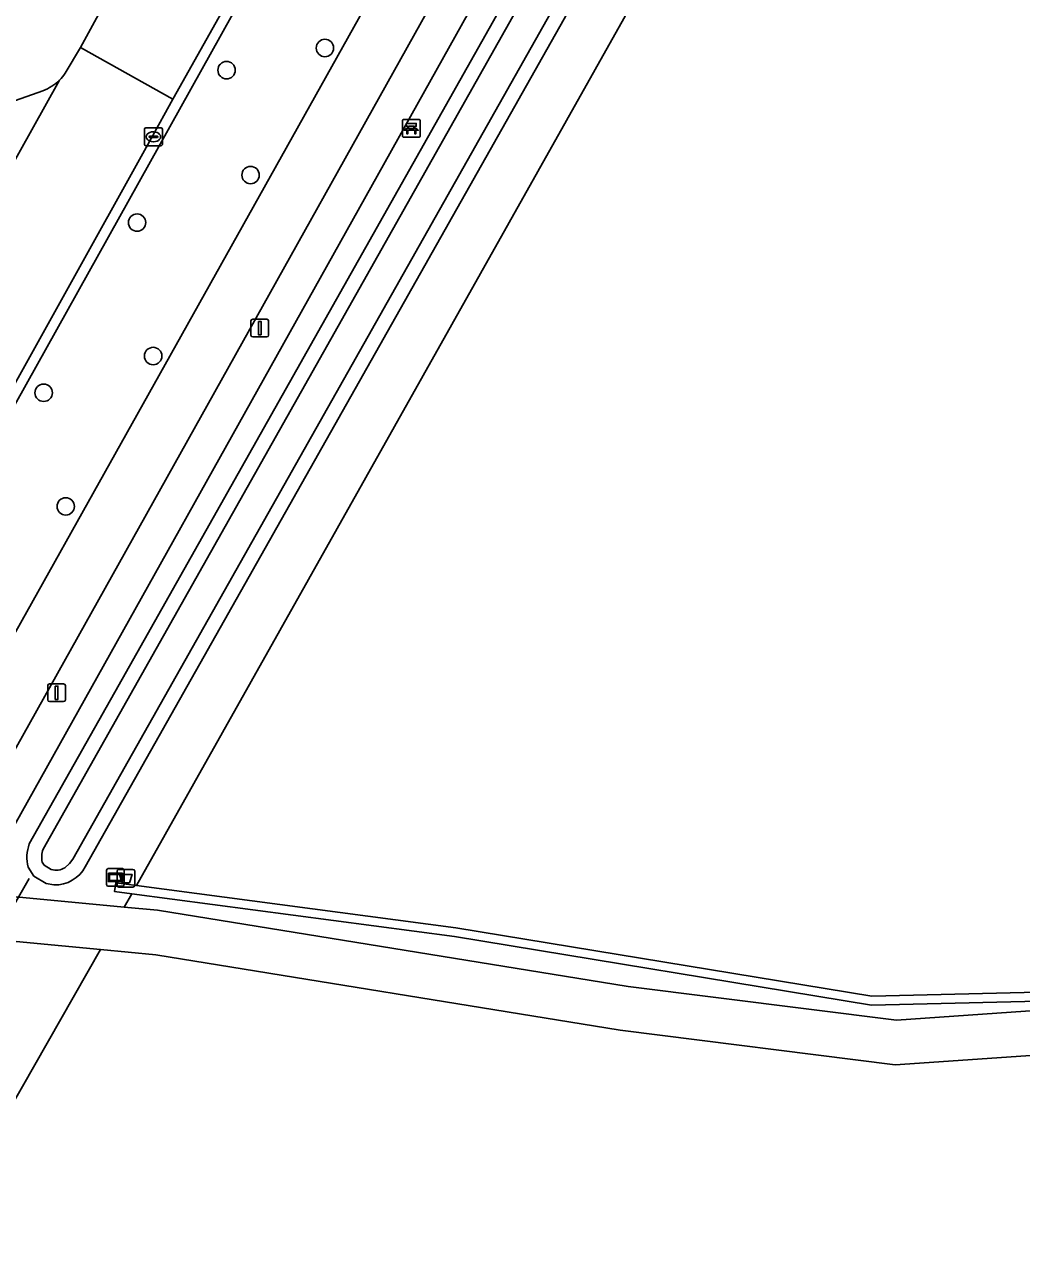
# Model space of a CAD drawing. Extents: x 162184 to 163154, y 385507 to 386516.
# Drawn here: x 162746.1 to 162802.1, y 385817.6 to 385886.4 of the extents above; entities that cross this region are included whole.
import ezdxf

# ---------------------------------------------------------------- set-up
doc = ezdxf.new("R2010")
doc.units = 0
for name, color, linetype in [('IMGEO_Afvalbak', 7, 'Continuous'), ('IMGEO_Bank', 7, 'Continuous'), ('IMGEO_Berm_groen', 7, 'Continuous'), ('IMGEO_Boom', 7, 'Continuous'), ('IMGEO_Duiker', 7, 'Continuous'), ('IMGEO_Fietspad_gesloten', 7, 'Continuous'), ('IMGEO_Grasland_overig', 7, 'Continuous'), ('IMGEO_Groenvoorziening', 7, 'Continuous'), ('IMGEO_Haag', 7, 'Continuous'), ('IMGEO_Informatiebord', 7, 'Continuous'), ('IMGEO_Kolk', 7, 'Continuous'), ('IMGEO_Lichtmast', 7, 'Continuous'), ('IMGEO_Loofbos', 7, 'Continuous'), ('IMGEO_Oever', 7, 'Continuous'), ('IMGEO_Parkeervlak_gesloten', 7, 'Continuous'), ('IMGEO_Rijbaan_lokaal_gesloten', 7, 'Continuous'), ('IMGEO_Rijbaan_lokaal_open', 7, 'Continuous'), ('IMGEO_Voetpad_open', 7, 'Continuous'), ('IMGEO_Waterloop', 7, 'Continuous')]:
    doc.layers.add(name, color=color, linetype=linetype)

msp = doc.modelspace()

# ---------------------------------------------------------------- linework, layer by layer
at = {"layer": 'IMGEO_Afvalbak'}
for p, q in [((162751.292, 385838.04), (162751.292, 385838.84)), ((162751.292, 385838.84), (162751.292, 385838.04)), ((162751.392, 385838.94), (162752.182, 385838.94)), ((162752.182, 385838.94), (162751.392, 385838.94)), ((162752.282, 385838.84), (162752.282, 385838.04)), ((162752.282, 385838.04), (162752.282, 385838.84)), ((162752.182, 385837.94), (162751.392, 385837.94)), ((162751.392, 385837.94), (162752.182, 385837.94))]:
    msp.add_line(p, q, dxfattribs=at)
msp.add_lwpolyline([(162751.435, 385838.654), (162752.139, 385838.654), (162751.99, 385838.184), (162751.584, 385838.184), (162751.435, 385838.654)], dxfattribs=at)
for centre, start, end in [((162751.392, 385838.84), 90, 180), ((162751.392, 385838.84), 90, 180), ((162752.182, 385838.84), 0, 90), ((162752.182, 385838.84), 360, 90), ((162751.392, 385838.04), 180, 270), ((162751.392, 385838.04), 180, 270), ((162752.182, 385838.04), 270, 0), ((162752.182, 385838.04), 270, 0)]:
    msp.add_arc(centre, 0.1, start, end, dxfattribs=at)
at = {"layer": 'IMGEO_Bank'}
for p, q in [((162767.33, 385880.173), (162767.33, 385881.014)), ((162767.33, 385881.014), (162767.33, 385880.173)), ((162767.405, 385881.098), (162768.246, 385881.098)), ((162768.246, 385881.098), (162767.405, 385881.098)), ((162767.639, 385880.604), (162767.639, 385880.71)), ((162767.683, 385880.71), (162767.683, 385880.604)), ((162767.971, 385880.716), (162767.689, 385880.716)), ((162767.977, 385880.604), (162767.977, 385880.71)), ((162768.021, 385880.71), (162768.021, 385880.604)), ((162768.33, 385881.023), (162768.33, 385880.182)), ((162768.33, 385880.182), (162768.33, 385881.023)), ((162768.255, 385880.098), (162767.414, 385880.098)), ((162767.414, 385880.098), (162768.255, 385880.098)), ((162768.027, 385880.496), (162767.634, 385880.496)), ((162767.689, 385880.598), (162767.971, 385880.598))]:
    msp.add_line(p, q, dxfattribs=at)
for points in [[(162767.633, 385880.716), (162767.547, 385880.716), (162767.547, 385880.877), (162768.11, 385880.877), (162768.11, 385880.716), (162768.027, 385880.716)], [(162767.577, 385880.496), (162767.435, 385880.496), (162767.547, 385880.598), (162767.633, 385880.598)], [(162767.627, 385880.489), (162767.627, 385880.282), (162767.584, 385880.282), (162767.584, 385880.489)], [(162768.027, 385880.598), (162768.11, 385880.598), (162768.222, 385880.496), (162768.083, 385880.496)], [(162768.077, 385880.489), (162768.077, 385880.282), (162768.033, 385880.282), (162768.033, 385880.489)]]:
    msp.add_lwpolyline(points, dxfattribs=at)
for centre, radius, start, end in [((162767.408, 385881.02), 0.0779, 92.4484, 184.28452), ((162767.408, 385881.02), 0.0779, 92.4484, 184.28452), ((162767.632, 385880.709), 0.00671, 2.89567, 87.10433), ((162767.689, 385880.709), 0.00671, 92.89567, 177.10433), ((162767.971, 385880.709), 0.00671, 2.89567, 87.10433), ((162768.028, 385880.709), 0.00671, 92.89567, 177.10433), ((162768.252, 385881.02), 0.0779, 2.4484, 94.28452), ((162768.252, 385881.02), 0.0779, 2.4484, 94.28452), ((162767.408, 385880.176), 0.0779, 182.4484, 274.28452), ((162767.408, 385880.176), 0.0779, 182.4484, 274.28452), ((162767.577, 385880.489), 0.00671, 2.89567, 87.10433), ((162767.634, 385880.489), 0.00671, 92.89567, 177.10433), ((162767.632, 385880.605), 0.00671, 272.89567, 357.10433), ((162767.689, 385880.605), 0.00671, 182.89567, 267.10433), ((162767.971, 385880.605), 0.00671, 272.89567, 357.10433), ((162768.028, 385880.605), 0.00671, 182.89567, 267.10433), ((162768.026, 385880.489), 0.00671, 2.89567, 87.10433), ((162768.083, 385880.489), 0.00671, 92.89567, 177.10433), ((162768.252, 385880.176), 0.0779, 272.4484, 4.28452), ((162768.252, 385880.176), 0.0779, 272.4484, 4.28452)]:
    msp.add_arc(centre, radius, start, end, dxfattribs=at)
at = {"layer": 'IMGEO_Berm_groen'}
for points in [[(162765.221, 385887.388), (162763.552, 385887.831), (162758.878, 385889.009), (162725.378, 385828.933)], [(162730.336, 385825.035), (162731.272, 385826.705), (162765.221, 385887.388)]]:
    msp.add_lwpolyline(points, dxfattribs=at)
at = {"layer": 'IMGEO_Boom'}
for centre in [(162762.974, 385885.116), (162757.445, 385883.87), (162758.794, 385877.97), (162752.417, 385875.302), (162753.319, 385867.799), (162747.165, 385865.731), (162748.406, 385859.343)]:
    msp.add_circle(centre, 0.489, dxfattribs=at)
at = {"layer": 'IMGEO_Duiker'}
msp.add_lwpolyline([(162746.342, 385838.427), (162745.744, 385837.375), (162744.388, 385834.992), (162742.484, 385831.646)], dxfattribs=at)
at = {"layer": 'IMGEO_Fietspad_gesloten'}
msp.add_lwpolyline([(162796.344, 385943.039), (162789.455, 385930.858), (162788.232, 385928.737), (162771.467, 385898.628), (162770.754, 385897.494), (162770.665, 385897.33), (162768.38, 385893.136), (162768.075, 385892.55), (162765.221, 385887.388), (162731.272, 385826.705), (162730.336, 385825.035), (162733.132, 385823.472), (162733.264, 385823.709), (162792.26, 385929.313), (162793.432, 385931.382), (162793.24, 385931.472), (162797.351, 385938.722), (162798.636, 385940.988), (162798.636, 385940.988)], close=True, dxfattribs=at)
at = {"layer": 'IMGEO_Grasland_overig'}
msp.add_lwpolyline([(162811.485, 385831.597), (162795.1, 385830.453), (162780.027, 385832.362), (162753.563, 385836.637), (162751.696, 385836.813), (162744.805, 385837.464), (162743.378, 385837.598), (162742.045, 385835.213), (162743.429, 385835.083), (162750.356, 385834.429), (162753.475, 385834.134), (162779.571, 385829.9), (162795.029, 385827.942), (162809.987, 385828.986)], dxfattribs=at)
at = {"layer": 'IMGEO_Groenvoorziening'}
for points in [[(162792.667, 385909.74), (162791.362, 385910.789), (162791.676, 385911.179), (162792.915, 385910.182), (162795.958, 385915.599), (162794.901, 385916.748), (162791.221, 385921.241), (162790.568, 385922.038), (162790.056, 385921.12), (162743.378, 385837.598), (162744.805, 385837.464), (162751.696, 385836.813), (162752.119, 385837.566), (162751.152, 385837.694), (162751.218, 385838.19), (162752.383, 385838.035)], [(162792.667, 385909.74), (162752.383, 385838.035), (162770.333, 385835.65), (162793.728, 385831.809), (162805.389, 385832.083), (162823.368, 385835.663), (162832.243, 385835.301), (162843.302, 385832.865), (162837, 385849.241), (162823.369, 385878.589), (162815.865, 385889.347), (162804.167, 385898.947), (162796.301, 385906.819)], [(162750.356, 385834.429), (162743.429, 385835.083), (162741.699, 385832.087), (162695.356, 385750), (162652.47, 385672.07), (162651.637, 385670.657), (162657.095, 385669.128), (162682.868, 385715.254), (162702.282, 385750)]]:
    msp.add_lwpolyline(points, close=True, dxfattribs=at)
for points in [[(162746.358, 385840.366), (162751.168, 385848.896), (162785.089, 385909.052)], [(162788.093, 385907.438), (162749.506, 385839.09)], [(162747.743, 385838.069), (162747.3, 385838.152), (162746.618, 385838.562), (162746.284, 385839.063)], [(162805.389, 385832.083), (162793.728, 385831.809), (162770.333, 385835.65), (162752.383, 385838.035), (162751.218, 385838.19), (162751.152, 385837.694), (162752.119, 385837.566), (162770.259, 385835.156), (162793.694, 385831.309), (162805.445, 385831.585)], [(162805.445, 385831.585), (162793.694, 385831.309), (162770.259, 385835.156), (162752.119, 385837.566), (162751.696, 385836.813), (162753.563, 385836.637), (162780.027, 385832.362), (162795.1, 385830.453), (162811.485, 385831.597)]]:
    msp.add_lwpolyline(points, dxfattribs=at)
for centre, radius, start, end in [((162748.461, 385839.593), 2.24, 159.81598, 193.68312), ((162747.815, 385839.977), 1.91, 267.83755, 332.31499)]:
    msp.add_arc(centre, radius, start, end, dxfattribs=at)
at = {"layer": 'IMGEO_Haag'}
msp.add_lwpolyline([(162805.389, 385832.083), (162793.728, 385831.809), (162770.333, 385835.65), (162752.383, 385838.035), (162751.218, 385838.19), (162751.152, 385837.694), (162752.119, 385837.566), (162770.259, 385835.156), (162793.694, 385831.309), (162805.445, 385831.585)], dxfattribs=at)
at = {"layer": 'IMGEO_Informatiebord'}
for p, q in [((162750.699, 385838.085), (162750.699, 385838.885)), ((162750.699, 385838.885), (162750.699, 385838.085)), ((162750.799, 385838.985), (162751.589, 385838.985)), ((162751.589, 385838.985), (162750.799, 385838.985)), ((162751.689, 385838.885), (162751.689, 385838.085)), ((162751.689, 385838.085), (162751.689, 385838.885)), ((162751.589, 385837.985), (162750.799, 385837.985)), ((162750.799, 385837.985), (162751.589, 385837.985))]:
    msp.add_line(p, q, dxfattribs=at)
for points in [[(162750.8, 385838.717), (162751.588, 385838.717), (162751.588, 385838.253), (162750.8, 385838.253), (162750.8, 385838.717)], [(162750.865, 385838.652), (162750.865, 385838.318), (162751.523, 385838.318), (162751.523, 385838.652), (162750.865, 385838.652)]]:
    msp.add_lwpolyline(points, dxfattribs=at)
for centre, start, end in [((162750.799, 385838.885), 90, 180), ((162750.799, 385838.885), 90, 180), ((162751.589, 385838.885), 0, 90), ((162751.589, 385838.885), 360, 90), ((162750.799, 385838.085), 180, 270), ((162750.799, 385838.085), 180, 270), ((162751.589, 385838.085), 270, 0), ((162751.589, 385838.085), 270, 0)]:
    msp.add_arc(centre, 0.1, start, end, dxfattribs=at)
at = {"layer": 'IMGEO_Kolk'}
for p, q in [((162752.835, 385879.698), (162752.835, 385880.55)), ((162752.91, 385880.624), (162753.762, 385880.624)), ((162753.094, 385880.118), (162753.094, 385880.13)), ((162753.532, 385880.081), (162753.134, 385880.081)), ((162753.137, 385880.167), (162753.535, 385880.167)), ((162753.323, 385880.404), (162753.348, 385880.404)), ((162753.578, 385880.13), (162753.578, 385880.118)), ((162753.836, 385880.55), (162753.836, 385879.698)), ((162753.762, 385879.624), (162752.91, 385879.624)), ((162753.346, 385879.844), (162753.321, 385879.844))]:
    msp.add_line(p, q, dxfattribs=at)
for points in [[(162752.835, 385879.698), (162752.835, 385880.55)], [(162752.91, 385880.624), (162753.762, 385880.624)], [(162753.836, 385880.55), (162753.836, 385879.698)], [(162753.762, 385879.624), (162752.91, 385879.624)]]:
    msp.add_lwpolyline(points, dxfattribs=at)
for centre, radius, start, end in [((162752.912, 385880.548), 0.0765, 91.55205, 178.44795), ((162752.912, 385880.548), 0.0765, 91.55205, 178.44795), ((162753.134, 385880.127), 0.0403, 85.87752, 175.75265), ((162753.131, 385880.117), 0.0366, 178.93798, 274.71019), ((162753.535, 385880.124), 0.043, 264.86636, 352.45326), ((162753.539, 385880.129), 0.0386, 1.73085, 96.63898), ((162753.76, 385880.548), 0.0765, 1.55205, 88.44795), ((162753.76, 385880.548), 0.0765, 1.55205, 88.44795), ((162752.912, 385879.7), 0.0765, 181.55205, 268.44795), ((162752.912, 385879.7), 0.0765, 181.55205, 268.44795), ((162753.76, 385879.7), 0.0765, 271.55205, 358.44795), ((162753.76, 385879.7), 0.0765, 271.55205, 358.44795)]:
    msp.add_arc(centre, radius, start, end, dxfattribs=at)
for centre, major_axis, ratio, start_param, end_param in [((162753.322, 385880.124), (-0.387, 0.002), 0.722429, 4.712389, 7.853982), ((162753.347, 385880.124), (-0.39, 0.002), 0.717154, 1.570796, 4.712389)]:
    msp.add_ellipse(centre, major_axis=major_axis, ratio=ratio, start_param=start_param, end_param=end_param, dxfattribs=at)
at = {"layer": 'IMGEO_Lichtmast'}
for p, q in [((162758.817, 385868.972), (162758.817, 385869.772)), ((162758.817, 385869.772), (162758.817, 385868.972)), ((162758.917, 385869.872), (162759.707, 385869.872)), ((162759.707, 385869.872), (162758.917, 385869.872)), ((162759.807, 385869.772), (162759.807, 385868.972)), ((162759.807, 385868.972), (162759.807, 385869.772)), ((162759.707, 385868.872), (162758.917, 385868.872)), ((162758.917, 385868.872), (162759.707, 385868.872)), ((162747.397, 385848.469), (162747.397, 385849.269)), ((162747.397, 385849.269), (162747.397, 385848.469)), ((162747.497, 385849.369), (162748.287, 385849.369)), ((162748.287, 385849.369), (162747.497, 385849.369)), ((162748.387, 385849.269), (162748.387, 385848.469)), ((162748.387, 385848.469), (162748.387, 385849.269)), ((162748.287, 385848.369), (162747.497, 385848.369)), ((162747.497, 385848.369), (162748.287, 385848.369))]:
    msp.add_line(p, q, dxfattribs=at)
for points in [[(162759.237, 385869.747), (162759.387, 385869.747), (162759.387, 385868.997), (162759.237, 385868.997), (162759.237, 385869.747)], [(162747.817, 385849.244), (162747.967, 385849.244), (162747.967, 385848.494), (162747.817, 385848.494), (162747.817, 385849.244)]]:
    msp.add_lwpolyline(points, dxfattribs=at)
for centre, start, end in [((162758.917, 385869.772), 90, 180), ((162758.917, 385869.772), 90, 180), ((162759.707, 385869.772), 0, 90), ((162759.707, 385869.772), 360, 90), ((162758.917, 385868.972), 180, 270), ((162758.917, 385868.972), 180, 270), ((162759.707, 385868.972), 270, 0), ((162759.707, 385868.972), 270, 0), ((162747.497, 385849.269), 90, 180), ((162747.497, 385849.269), 90, 180), ((162748.287, 385849.269), 0, 90), ((162748.287, 385849.269), 360, 90), ((162747.497, 385848.469), 180, 270), ((162747.497, 385848.469), 180, 270), ((162748.287, 385848.469), 270, 0), ((162748.287, 385848.469), 270, 0)]:
    msp.add_arc(centre, 0.1, start, end, dxfattribs=at)
at = {"layer": 'IMGEO_Loofbos'}
msp.add_lwpolyline([(162809.987, 385828.986), (162795.029, 385827.942), (162779.571, 385829.9), (162753.475, 385834.134), (162750.356, 385834.429), (162702.282, 385750), (162682.868, 385715.254), (162657.095, 385669.128), (162662.754, 385667.542), (162680.263, 385675.274), (162680.312, 385675.752), (162691.413, 385688.816), (162800.263, 385758.143), (162828.891, 385772.357), (162860.051, 385787.828), (162855.598, 385800.041), (162848.11, 385792.268), (162841.95, 385787.556), (162831.488, 385800.778), (162824.835, 385803.514), (162817.634, 385812.084), (162811.983, 385820.471)], close=True, dxfattribs=at)
at = {"layer": 'IMGEO_Oever'}
for points in [[(162785.089, 385909.052), (162751.168, 385848.896), (162746.358, 385840.366)], [(162747.13, 385840.069), (162785.592, 385908.276), (162785.767, 385908.589), (162785.946, 385908.807)], [(162787.332, 385907.755), (162748.809, 385839.521), (162748.617, 385839.264), (162748.358, 385839.027)], [(162749.506, 385839.09), (162788.093, 385907.438)], [(162746.284, 385839.063), (162746.618, 385838.562), (162747.3, 385838.152), (162747.743, 385838.069)], [(162747.595, 385838.929), (162747.197, 385839.169), (162747.085, 385839.337)]]:
    msp.add_lwpolyline(points, dxfattribs=at)
for centre, radius, start, end in [((162748.461, 385839.593), 2.24, 159.81598, 193.68312), ((162748.34, 385839.627), 1.288, 159.9428, 193.02149), ((162747.865, 385839.843), 0.954, 253.52899, 301.10905), ((162747.815, 385839.977), 1.91, 267.83755, 332.31499)]:
    msp.add_arc(centre, radius, start, end, dxfattribs=at)
at = {"layer": 'IMGEO_Parkeervlak_gesloten'}
for points in [[(162716.877, 385827.366), (162717.591, 385828.644), (162748.057, 385883.317)], [(162747.122, 385882.706), (162745.582, 385882.157), (162745.145, 385881.887), (162744.874, 385881.451), (162737.984, 385869.118), (162736.297, 385866.12), (162736.059, 385865.675), (162726.258, 385848.096), (162724.273, 385844.536), (162723.843, 385843.783), (162716.763, 385831.085), (162716.64, 385830.882)]]:
    msp.add_lwpolyline(points, dxfattribs=at)
msp.add_arc((162746.094, 385885.301), 2.791, 291.62048, 314.70682, dxfattribs=at)
at = {"layer": 'IMGEO_Rijbaan_lokaal_gesloten'}
for points in [[(162705.447, 385806.904), (162675.852, 385753.826), (162681.077, 385750.922), (162681.524, 385751.73), (162690.163, 385767.076), (162715.234, 385811.915), (162715.299, 385812.035), (162716.63, 385814.501), (162718.112, 385817.168), (162719.504, 385819.615), (162721.673, 385823.513), (162723.453, 385826.746), (162724.843, 385829.27), (162731.703, 385841.47), (162743.195, 385862.057), (162753.215, 385880.038), (162754.424, 385882.245), (162749.238, 385885.143), (162748.376, 385883.693)], [(162748.057, 385883.317), (162717.591, 385828.644), (162716.877, 385827.366)]]:
    msp.add_lwpolyline(points, dxfattribs=at)
msp.add_arc((162746.116, 385885.287), 2.766, 314.57456, 324.80261, dxfattribs=at)
at = {"layer": 'IMGEO_Rijbaan_lokaal_open'}
msp.add_lwpolyline([(162750.366, 385887.199), (162749.238, 385885.143), (162754.424, 385882.245), (162760.061, 385892.28), (162761.006, 385893.96), (162761.927, 385895.622), (162762.86, 385897.299), (162764.82, 385900.836), (162759.564, 385903.659), (162758.177, 385901.293)], dxfattribs=at)
at = {"layer": 'IMGEO_Voetpad_open'}
for points in [[(162793.178, 385928.805), (162792.26, 385929.313), (162733.264, 385823.709), (162733.132, 385823.472), (162734.924, 385822.471), (162735.257, 385823.067), (162742.045, 385835.213)], [(162742.045, 385835.213), (162743.378, 385837.598), (162790.056, 385921.12), (162790.568, 385922.038), (162791.277, 385923.307), (162793.594, 385927.452)], [(162758.878, 385889.009), (162759.816, 385890.65), (162760.698, 385892.132), (162760.061, 385892.28), (162754.424, 385882.245), (162753.215, 385880.038), (162743.195, 385862.057), (162731.703, 385841.47), (162724.843, 385829.27), (162723.453, 385826.746), (162726.625, 385825.719)], [(162725.378, 385828.933), (162758.878, 385889.009)], [(162748.376, 385883.693), (162749.238, 385885.143), (162750.366, 385887.199)], [(162716.64, 385830.882), (162716.763, 385831.085), (162723.843, 385843.783), (162724.273, 385844.536), (162723.837, 385844.779), (162725.823, 385848.339), (162726.258, 385848.096), (162736.059, 385865.675), (162735.604, 385865.932), (162737.549, 385869.364), (162737.984, 385869.118), (162744.874, 385881.451), (162745.145, 385881.887), (162745.582, 385882.157), (162747.122, 385882.706)]]:
    msp.add_lwpolyline(points, dxfattribs=at)
for centre, radius, start, end in [((162746.116, 385885.287), 2.766, 314.57456, 324.80261), ((162746.094, 385885.301), 2.791, 291.62048, 314.70682)]:
    msp.add_arc(centre, radius, start, end, dxfattribs=at)
at = {"layer": 'IMGEO_Waterloop'}
for points in [[(162785.946, 385908.807), (162785.767, 385908.589), (162785.592, 385908.276), (162747.13, 385840.069)], [(162748.358, 385839.027), (162748.617, 385839.264), (162748.809, 385839.521), (162787.332, 385907.755)], [(162747.085, 385839.337), (162747.197, 385839.169), (162747.595, 385838.929)]]:
    msp.add_lwpolyline(points, dxfattribs=at)
for centre, radius, start, end in [((162748.34, 385839.627), 1.288, 159.9428, 193.02149), ((162747.865, 385839.843), 0.954, 253.52899, 301.10905)]:
    msp.add_arc(centre, radius, start, end, dxfattribs=at)

doc.saveas('drawing.dxf')
